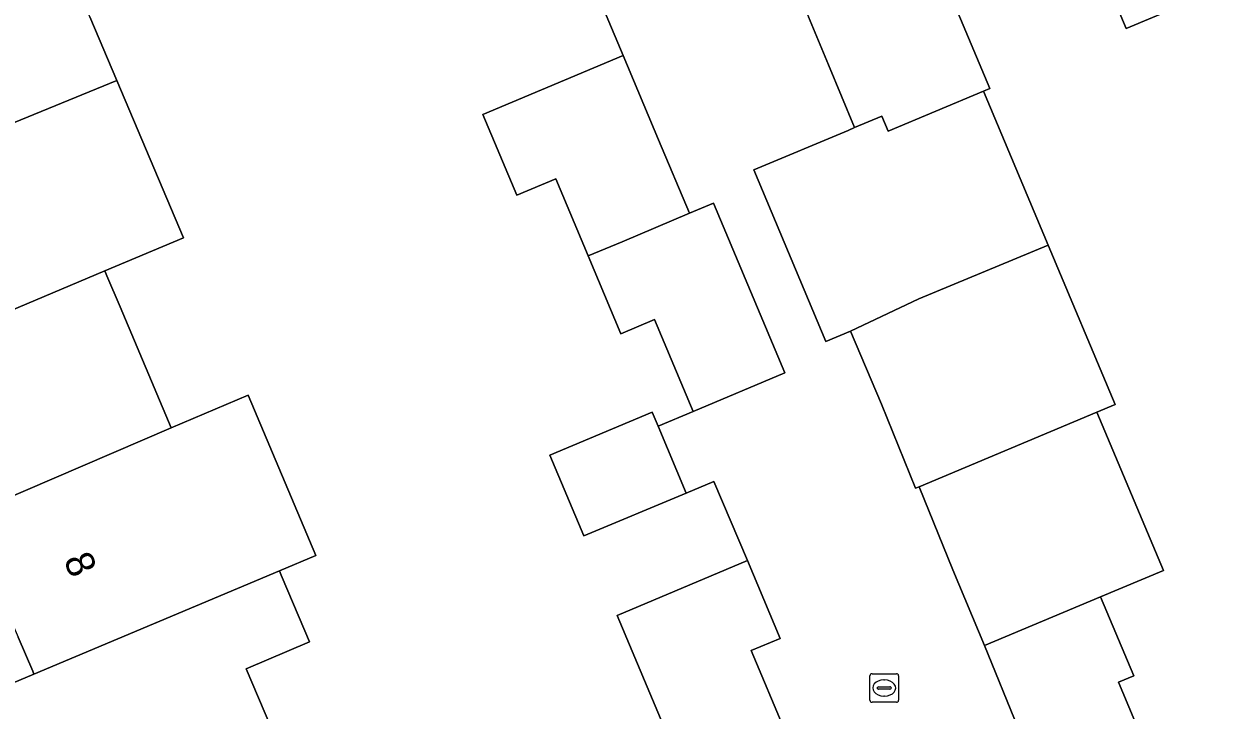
# Model space of a CAD drawing. Extents: x 157767 to 159172, y 387839 to 389425.
# Drawn here: x 158842.93 to 158884.49, y 388225.77 to 388249.75 of the extents above; entities that cross this region are included whole.
import ezdxf

# ---------------------------------------------------------------- set-up
doc = ezdxf.new("R2010")
doc.units = 0
for name, color, linetype in [('IMGEO_Erf', 7, 'Continuous'), ('IMGEO_Kolk', 7, 'Continuous'), ('IMGEO_Pand', 7, 'Continuous'), ('IMGEO_Pand_nummerreeks', 7, 'Continuous'), ('IMGEO_Rijbaan_lokaal_open', 7, 'Continuous')]:
    doc.layers.add(name, color=color, linetype=linetype)

msp = doc.modelspace()

# ---------------------------------------------------------------- linework, layer by layer
at = {"layer": 'IMGEO_Erf'}
for points in [[(158884.984, 388251.078), (158881.453, 388249.593), (158880.463, 388251.947)], [(158865.981, 388223.569), (158864.806, 388226.366), (158863.664, 388229.085), (158868.221, 388231.001), (158867.043, 388233.768), (158866.073, 388233.36), (158862.503, 388231.859), (158861.314, 388234.686), (158864.885, 388236.187), (158865.092, 388235.694), (158866.325, 388236.211), (158864.975, 388239.423), (158863.793, 388238.926), (158862.652, 388241.641), (158861.518, 388244.338), (158860.156, 388243.766), (158858.973, 388246.582), (158863.878, 388248.643), (158862.691, 388251.478)], [(158845.245, 388250), (158846.188, 388247.771), (158848.513, 388242.274), (158845.767, 388241.119), (158845.839, 388240.948), (158846.298, 388239.863), (158848.085, 388235.64), (158850.772, 388236.777), (158853.14, 388231.179), (158851.865, 388230.643), (158851.927, 388230.496), (158852.159, 388229.947), (158852.916, 388228.157), (158850.708, 388227.222), (158851.996, 388224.179)], [(158875.565, 388250.147), (158876.682, 388247.491), (158876.466, 388247.4), (158878.727, 388242.019), (158881.068, 388236.45), (158880.429, 388236.181), (158882.75, 388230.657), (158880.554, 388229.734), (158881.714, 388226.973), (158881.182, 388226.749), (158882.362, 388223.943), (158878.81, 388222.45), (158879.18, 388221.522), (158881.557, 388222.521), (158884.071, 388216.54), (158884.526, 388215.376), (158904.785, 388223.965), (158910.609, 388226.434), (158900.714, 388250)], [(158842.086, 388226.531), (158843.286, 388227.035), (158843.244, 388227.132), (158842.731, 388228.321)]]:
    msp.add_lwpolyline(points, dxfattribs=at)
at = {"layer": 'IMGEO_Kolk'}
for p, q in [((158872.57, 388227.049), (158873.422, 388227.049)), ((158872.495, 388226.123), (158872.495, 388226.975)), ((158872.983, 388226.829), (158873.008, 388226.829)), ((158873.496, 388226.975), (158873.496, 388226.123)), ((158872.754, 388226.543), (158872.754, 388226.555)), ((158873.192, 388226.506), (158872.794, 388226.506)), ((158872.797, 388226.592), (158873.195, 388226.592)), ((158873.006, 388226.269), (158872.981, 388226.269)), ((158873.238, 388226.555), (158873.238, 388226.543)), ((158873.422, 388226.049), (158872.57, 388226.049))]:
    msp.add_line(p, q, dxfattribs=at)
for points in [[(158872.57, 388227.049), (158873.422, 388227.049)], [(158872.495, 388226.123), (158872.495, 388226.975)], [(158873.496, 388226.975), (158873.496, 388226.123)], [(158873.422, 388226.049), (158872.57, 388226.049)]]:
    msp.add_lwpolyline(points, dxfattribs=at)
for centre, radius, start, end in [((158872.572, 388226.973), 0.0765, 91.552, 178.448), ((158872.572, 388226.973), 0.0765, 91.552, 178.448), ((158873.42, 388226.973), 0.0765, 1.552, 88.448), ((158873.42, 388226.973), 0.0765, 1.552, 88.448), ((158872.794, 388226.552), 0.0403, 85.8775, 175.7526), ((158872.791, 388226.542), 0.0366, 178.938, 274.7102), ((158873.195, 388226.549), 0.043, 264.8664, 352.4533), ((158873.199, 388226.554), 0.0386, 1.7309, 96.639), ((158872.572, 388226.125), 0.0765, 181.552, 268.448), ((158872.572, 388226.125), 0.0765, 181.552, 268.448), ((158873.42, 388226.125), 0.0765, 271.552, 358.448), ((158873.42, 388226.125), 0.0765, 271.552, 358.448)]:
    msp.add_arc(centre, radius, start, end, dxfattribs=at)
for centre, major_axis, ratio, start_param, end_param in [((158872.982, 388226.549), (-0.387, 0.002), 0.722429, 4.712389, 7.853982), ((158873.007, 388226.549), (-0.39, 0.002), 0.717154, 1.570796, 4.712389)]:
    msp.add_ellipse(centre, major_axis=major_axis, ratio=ratio, start_param=start_param, end_param=end_param, dxfattribs=at)
at = {"layer": 'IMGEO_Pand'}
for points in [[(158890.292, 388259.642), (158892.972, 388260.769), (158892.914, 388260.906), (158882.607, 388256.733), (158879.825, 388255.564), (158881.213, 388252.263), (158880.463, 388251.947), (158881.453, 388249.593), (158884.984, 388251.078), (158892.554, 388254.261)], [(158845.245, 388250), (158843.862, 388253.27), (158836.296, 388250.089), (158836.083, 388250), (158835, 388249.545), (158836.558, 388245.865), (158837.757, 388246.373), (158838.493, 388244.632), (158846.188, 388247.771)], [(158875.565, 388250.147), (158876.113, 388250.377), (158874.914, 388253.23), (158874.333, 388252.985), (158870.784, 388251.494), (158869.881, 388251.115), (158870.345, 388250), (158871.045, 388248.317), (158871.956, 388246.124), (158872.917, 388246.53), (158873.139, 388246.002), (158876.466, 388247.4), (158876.682, 388247.491)], [(158865.11, 388245.698), (158863.878, 388248.643), (158858.973, 388246.582), (158860.156, 388243.766), (158861.518, 388244.338), (158862.652, 388241.641), (158863.834, 388242.138), (158866.189, 388243.133)], [(158846.188, 388247.771), (158838.493, 388244.632), (158837.254, 388244.108), (158839.212, 388239.478), (158839.564, 388238.646), (158839.612, 388238.531), (158845.767, 388241.119), (158848.513, 388242.274)], [(158876.466, 388247.4), (158873.139, 388246.002), (158872.917, 388246.53), (158871.956, 388246.124), (158871.731, 388246.029), (158868.439, 388244.645), (158870.956, 388238.657), (158871.82, 388239.02), (158874.206, 388240.14), (158878.727, 388242.019)], [(158867.034, 388243.488), (158866.189, 388243.133), (158863.834, 388242.138), (158862.652, 388241.641), (158863.793, 388238.926), (158864.975, 388239.423), (158866.325, 388236.211), (158869.527, 388237.557)], [(158878.727, 388242.019), (158874.206, 388240.14), (158871.82, 388239.02), (158872.896, 388236.46), (158874.086, 388233.526), (158874.214, 388233.58), (158880.429, 388236.181), (158881.068, 388236.45)], [(158845.767, 388241.119), (158839.612, 388238.531), (158838.118, 388237.903), (158840.46, 388232.368), (158840.901, 388232.557), (158848.085, 388235.64), (158846.298, 388239.863), (158845.839, 388240.948)], [(158848.085, 388235.64), (158840.901, 388232.557), (158840.962, 388232.417), (158841.274, 388231.694), (158842.731, 388228.321), (158843.244, 388227.132), (158843.286, 388227.035), (158851.865, 388230.643), (158853.14, 388231.179), (158850.772, 388236.777)], [(158866.073, 388233.36), (158865.092, 388235.694), (158864.885, 388236.187), (158861.314, 388234.686), (158862.503, 388231.859)], [(158880.429, 388236.181), (158874.214, 388233.58), (158875.393, 388230.672), (158876.504, 388228.031), (158880.554, 388229.734), (158882.75, 388230.657)], [(158868.351, 388227.856), (158869.364, 388228.282), (158868.221, 388231.001), (158863.664, 388229.085), (158864.806, 388226.366), (158865.981, 388223.569), (158869.526, 388225.059)], [(158851.865, 388230.643), (158843.286, 388227.035), (158842.086, 388226.531), (158842.868, 388224.682), (158842.142, 388224.375), (158841.844, 388223.64), (158843.184, 388220.474), (158851.996, 388224.179), (158850.708, 388227.222), (158852.916, 388228.157), (158852.159, 388229.947), (158851.927, 388230.496)], [(158881.182, 388226.749), (158881.714, 388226.973), (158880.554, 388229.734), (158876.504, 388228.031), (158877.677, 388225.144), (158878.81, 388222.45), (158882.362, 388223.943)]]:
    msp.add_lwpolyline(points, close=True, dxfattribs=at)
at = {"layer": 'IMGEO_Rijbaan_lokaal_open'}
for points in [[(158862.691, 388251.478), (158863.878, 388248.643), (158865.11, 388245.698), (158866.189, 388243.133), (158867.034, 388243.488), (158869.527, 388237.557), (158866.325, 388236.211), (158865.092, 388235.694), (158866.073, 388233.36), (158867.043, 388233.768), (158868.221, 388231.001), (158869.364, 388228.282), (158868.351, 388227.856), (158869.526, 388225.059)], [(158877.677, 388225.144), (158876.504, 388228.031), (158875.393, 388230.672), (158874.214, 388233.58), (158874.086, 388233.526), (158872.896, 388236.46), (158871.82, 388239.02), (158870.956, 388238.657), (158868.439, 388244.645), (158871.731, 388246.029), (158871.956, 388246.124), (158871.045, 388248.317), (158870.345, 388250)]]:
    msp.add_lwpolyline(points, dxfattribs=at)

# ---------------------------------------------------------------- texts
at = {"layer": 'IMGEO_Pand_nummerreeks'}
msp.add_text('8', height=1, rotation=293.3535, dxfattribs=at).set_placement((158844.308, 388231.022))

doc.saveas('drawing.dxf')
